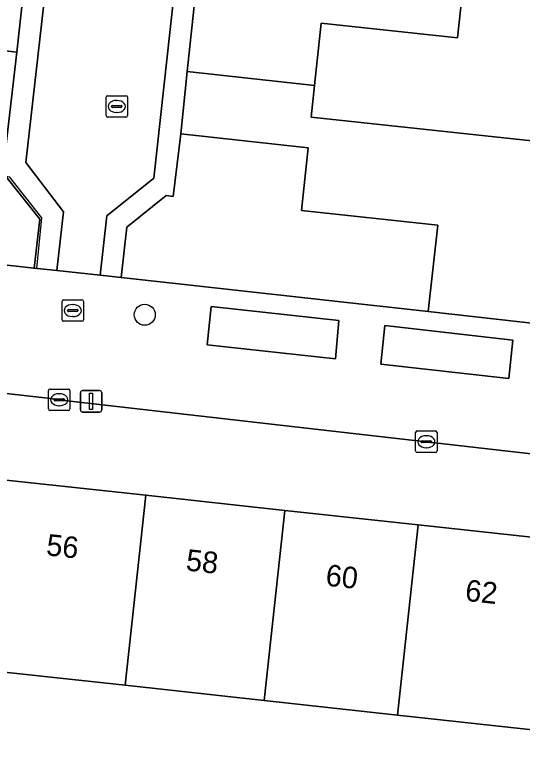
# Model space of a CAD drawing. Extents: x 162026 to 163502, y 387295 to 388169.
# Drawn here: x 162900.96 to 162924.6, y 387507.18 to 387541.79 of the extents above; entities that cross this region are included whole.
import ezdxf

# ---------------------------------------------------------------- set-up
doc = ezdxf.new("R2010")
doc.units = 0
for name, color, linetype in [('IMGEO_Boom', 7, 'Continuous'), ('IMGEO_Erf', 7, 'Continuous'), ('IMGEO_Kolk', 7, 'Continuous'), ('IMGEO_Lichtmast', 7, 'Continuous'), ('IMGEO_Muur', 7, 'Continuous'), ('IMGEO_Pand', 7, 'Continuous'), ('IMGEO_Pand_nummerreeks', 7, 'Continuous'), ('IMGEO_Parkeervlak_open', 7, 'Continuous'), ('IMGEO_Rijbaan_lokaal_open', 7, 'Continuous'), ('IMGEO_Rioolput', 7, 'Continuous'), ('IMGEO_Voetpad_open', 7, 'Continuous')]:
    doc.layers.add(name, color=color, linetype=linetype)

msp = doc.modelspace()

# ---------------------------------------------------------------- linework, layer by layer
at = {"layer": 'IMGEO_Boom'}
msp.add_circle((162907.011, 387527.828), 0.489, dxfattribs=at)
at = {"layer": 'IMGEO_Erf'}
for points in [[(162901.815, 387546.723), (162902.13, 387546.686), (162902.37, 387549.006), (162904.05, 387548.833), (162903.81, 387546.512), (162903.947, 387546.498), (162904.668, 387552.873), (162897.763, 387553.628), (162897.028, 387547.261), (162892.678, 387547.763), (162889.449, 387548.136), (162889.019, 387544.411), (162895.377, 387543.678), (162895.039, 387540.748), (162897.97, 387540.41), (162901.043, 387540.055), (162901.38, 387543.031)], [(162909.293, 387542.059), (162908.985, 387539.15), (162914.922, 387538.498), (162915.236, 387541.403), (162921.588, 387540.717), (162922.008, 387544.605), (162916.296, 387545.248), (162916.633, 387548.319), (162916.466, 387548.368), (162916.876, 387552.409), (162910.495, 387553.117)], [(162908.004, 387533.373), (162906.172, 387531.909), (162905.92, 387529.567), (162920.22, 387527.975), (162920.669, 387532.001), (162914.317, 387532.687), (162914.631, 387535.592), (162908.694, 387536.244), (162908.331, 387533.335)]]:
    msp.add_lwpolyline(points, close=True, dxfattribs=at)
for points in [[(162939.316, 387500), (162937.243, 387513.723), (162936.642, 387518.424), (162936.59, 387518.628), (162936.52, 387518.828), (162936.433, 387519.019), (162936.328, 387519.203), (162936.208, 387519.376), (162936.073, 387519.538), (162935.924, 387519.687), (162935.762, 387519.823), (162935.589, 387519.943), (162935.405, 387520.047), (162935.213, 387520.135), (162935.014, 387520.205), (162934.947, 387520.224), (162902.993, 387523.872), (162902.494, 387523.94), (162876.954, 387526.795)], [(162900.554, 387520.13), (162907.068, 387519.424), (162913.54, 387518.722), (162919.753, 387518.048), (162926.329, 387517.334), (162932.554, 387516.659), (162932.586, 387516.953), (162932.881, 387516.921), (162931.888, 387507.765), (162925.363, 387508.476), (162918.787, 387509.193), (162912.575, 387509.87), (162906.103, 387510.576), (162899.59, 387511.286)]]:
    msp.add_lwpolyline(points, dxfattribs=at)
at = {"layer": 'IMGEO_Kolk'}
for p, q in [((162905.283, 387538.026), (162906.135, 387538.026)), ((162905.208, 387537.1), (162905.208, 387537.952)), ((162905.696, 387537.806), (162905.721, 387537.806)), ((162906.209, 387537.952), (162906.209, 387537.1)), ((162905.467, 387537.52), (162905.467, 387537.532)), ((162905.905, 387537.483), (162905.507, 387537.483)), ((162905.51, 387537.569), (162905.908, 387537.569)), ((162905.951, 387537.532), (162905.951, 387537.52)), ((162906.135, 387537.026), (162905.283, 387537.026)), ((162905.719, 387537.246), (162905.694, 387537.246)), ((162902.524, 387523.444), (162902.524, 387524.296)), ((162902.599, 387524.37), (162903.451, 387524.37)), ((162903.525, 387524.296), (162903.525, 387523.444)), ((162902.783, 387523.864), (162902.783, 387523.876)), ((162903.221, 387523.827), (162902.823, 387523.827)), ((162902.826, 387523.913), (162903.224, 387523.913)), ((162903.012, 387524.15), (162903.037, 387524.15)), ((162903.267, 387523.876), (162903.267, 387523.864)), ((162903.035, 387523.59), (162903.01, 387523.59)), ((162903.451, 387523.37), (162902.599, 387523.37)), ((162919.634, 387521.49), (162919.634, 387522.342)), ((162919.709, 387522.416), (162920.561, 387522.416)), ((162920.122, 387522.196), (162920.147, 387522.196)), ((162920.635, 387522.342), (162920.635, 387521.49)), ((162919.893, 387521.91), (162919.893, 387521.922)), ((162920.331, 387521.873), (162919.933, 387521.873)), ((162919.936, 387521.959), (162920.334, 387521.959)), ((162920.377, 387521.922), (162920.377, 387521.91)), ((162920.561, 387521.416), (162919.709, 387521.416)), ((162920.145, 387521.636), (162920.12, 387521.636))]:
    msp.add_line(p, q, dxfattribs=at)
for points in [[(162905.283, 387538.026), (162906.135, 387538.026)], [(162905.208, 387537.1), (162905.208, 387537.952)], [(162906.209, 387537.952), (162906.209, 387537.1)], [(162906.135, 387537.026), (162905.283, 387537.026)], [(162902.524, 387523.444), (162902.524, 387524.296)], [(162902.599, 387524.37), (162903.451, 387524.37)], [(162903.525, 387524.296), (162903.525, 387523.444)], [(162903.451, 387523.37), (162902.599, 387523.37)], [(162919.634, 387521.49), (162919.634, 387522.342)], [(162919.709, 387522.416), (162920.561, 387522.416)], [(162920.635, 387522.342), (162920.635, 387521.49)], [(162920.561, 387521.416), (162919.709, 387521.416)]]:
    msp.add_lwpolyline(points, dxfattribs=at)
for centre, radius, start, end in [((162905.285, 387537.95), 0.0765, 91.552, 178.448), ((162905.285, 387537.95), 0.0765, 91.552, 178.448), ((162906.133, 387537.95), 0.0765, 1.552, 88.448), ((162906.133, 387537.95), 0.0765, 1.552, 88.448), ((162905.507, 387537.529), 0.0403, 85.8775, 175.7526), ((162905.504, 387537.519), 0.0366, 178.938, 274.7102), ((162905.908, 387537.526), 0.043, 264.8664, 352.4533), ((162905.912, 387537.531), 0.0386, 1.7309, 96.639), ((162905.285, 387537.102), 0.0765, 181.552, 268.448), ((162905.285, 387537.102), 0.0765, 181.552, 268.448), ((162906.133, 387537.102), 0.0765, 271.552, 358.448), ((162906.133, 387537.102), 0.0765, 271.552, 358.448), ((162902.601, 387524.294), 0.0765, 91.552, 178.448), ((162902.601, 387524.294), 0.0765, 91.552, 178.448), ((162903.449, 387524.294), 0.0765, 1.552, 88.448), ((162903.449, 387524.294), 0.0765, 1.552, 88.448), ((162902.823, 387523.873), 0.0403, 85.8775, 175.7526), ((162902.82, 387523.863), 0.0366, 178.938, 274.7102), ((162903.224, 387523.87), 0.043, 264.8664, 352.4533), ((162903.228, 387523.875), 0.0386, 1.7309, 96.639), ((162902.601, 387523.446), 0.0765, 181.552, 268.448), ((162902.601, 387523.446), 0.0765, 181.552, 268.448), ((162903.449, 387523.446), 0.0765, 271.552, 358.448), ((162903.449, 387523.446), 0.0765, 271.552, 358.448), ((162919.711, 387522.34), 0.0765, 91.552, 178.448), ((162919.711, 387522.34), 0.0765, 91.552, 178.448), ((162920.559, 387522.34), 0.0765, 1.552, 88.448), ((162920.559, 387522.34), 0.0765, 1.552, 88.448), ((162919.933, 387521.919), 0.0403, 85.8775, 175.7526), ((162919.93, 387521.909), 0.0366, 178.938, 274.7102), ((162920.334, 387521.916), 0.043, 264.8664, 352.4533), ((162920.338, 387521.921), 0.0386, 1.7309, 96.639), ((162919.711, 387521.492), 0.0765, 181.552, 268.448), ((162919.711, 387521.492), 0.0765, 181.552, 268.448), ((162920.559, 387521.492), 0.0765, 271.552, 358.448), ((162920.559, 387521.492), 0.0765, 271.552, 358.448)]:
    msp.add_arc(centre, radius, start, end, dxfattribs=at)
for centre, major_axis, ratio, start_param, end_param in [((162905.695, 387537.526), (-0.387, 0.002), 0.722429, 4.712389, 7.853982), ((162905.72, 387537.526), (-0.39, 0.002), 0.717154, 1.570796, 4.712389), ((162903.011, 387523.87), (-0.387, 0.002), 0.722429, 4.712389, 7.853982), ((162903.036, 387523.87), (-0.39, 0.002), 0.717154, 1.570796, 4.712389), ((162920.121, 387521.916), (-0.387, 0.002), 0.722429, 4.712389, 7.853982), ((162920.146, 387521.916), (-0.39, 0.002), 0.717154, 1.570796, 4.712389)]:
    msp.add_ellipse(centre, major_axis=major_axis, ratio=ratio, start_param=start_param, end_param=end_param, dxfattribs=at)
at = {"layer": 'IMGEO_Lichtmast'}
for p, q in [((162904.014, 387523.398), (162904.014, 387524.198)), ((162904.014, 387524.198), (162904.014, 387523.398)), ((162904.114, 387524.298), (162904.904, 387524.298)), ((162904.904, 387524.298), (162904.114, 387524.298)), ((162905.004, 387524.198), (162905.004, 387523.398)), ((162905.004, 387523.398), (162905.004, 387524.198)), ((162904.904, 387523.298), (162904.114, 387523.298)), ((162904.114, 387523.298), (162904.904, 387523.298))]:
    msp.add_line(p, q, dxfattribs=at)
msp.add_lwpolyline([(162904.434, 387524.173), (162904.584, 387524.173), (162904.584, 387523.423), (162904.434, 387523.423), (162904.434, 387524.173)], dxfattribs=at)
for centre, start, end in [((162904.114, 387524.198), 90, 180), ((162904.114, 387524.198), 90, 180), ((162904.904, 387524.198), 0, 90), ((162904.904, 387524.198), 360, 90), ((162904.114, 387523.398), 180, 270), ((162904.114, 387523.398), 180, 270), ((162904.904, 387523.398), 270, 0), ((162904.904, 387523.398), 270, 0)]:
    msp.add_arc(centre, 0.1, start, end, dxfattribs=at)
at = {"layer": 'IMGEO_Muur'}
for points in [[(162901.978, 387529.985), (162902.21, 387532.346), (162900.722, 387534.236), (162900.383, 387534.296)], [(162905.92, 387529.567), (162906.172, 387531.909), (162908.004, 387533.373), (162908.331, 387533.335)], [(162887.636, 387531.588), (162901.978, 387529.985)], [(162920.22, 387527.975), (162905.92, 387529.567)]]:
    msp.add_lwpolyline(points, dxfattribs=at)
at = {"layer": 'IMGEO_Pand'}
for points in [[(162928.238, 387535.579), (162928.398, 387537.287), (162929.854, 387537.142), (162930.131, 387539.595), (162930.609, 387543.836), (162923.146, 387544.679), (162922.026, 387544.773), (162922.008, 387544.605), (162921.588, 387540.717), (162915.236, 387541.403), (162914.922, 387538.498), (162914.764, 387537.035)], [(162901.043, 387540.055), (162897.97, 387540.41), (162897.742, 387537.608), (162894.709, 387537.886), (162894.871, 387539.287), (162881.594, 387540.766), (162881.419, 387539.073), (162879.848, 387539.259), (162879.57, 387536.804), (162879.089, 387532.548), (162887.636, 387531.588), (162888.092, 387535.643), (162899.235, 387534.422), (162900.383, 387534.296)], [(162928.767, 387527.023), (162929.234, 387531.304), (162929.502, 387533.768), (162928.08, 387533.895), (162928.238, 387535.579), (162914.764, 387537.035), (162914.922, 387538.498), (162908.985, 387539.15), (162908.694, 387536.244), (162914.631, 387535.592), (162914.317, 387532.687), (162920.669, 387532.001), (162920.22, 387527.975)], [(162900.383, 387534.296), (162899.235, 387534.422), (162898.784, 387530.341), (162901.863, 387530), (162902.116, 387532.286), (162900.614, 387534.179), (162900.548, 387534.263)], [(162907.068, 387519.424), (162900.554, 387520.13), (162899.59, 387511.286), (162906.103, 387510.576)], [(162906.103, 387510.576), (162912.575, 387509.87), (162913.54, 387518.722), (162907.068, 387519.424)], [(162919.753, 387518.048), (162913.54, 387518.722), (162912.575, 387509.87), (162918.787, 387509.193)], [(162918.787, 387509.193), (162925.363, 387508.476), (162926.329, 387517.334), (162919.753, 387518.048)]]:
    msp.add_lwpolyline(points, close=True, dxfattribs=at)
at = {"layer": 'IMGEO_Parkeervlak_open'}
for points in [[(162915.905, 387525.77), (162916.056, 387527.563), (162910.103, 387528.208), (162909.922, 387526.435)], [(162923.979, 387524.866), (162924.165, 387526.649), (162918.203, 387527.326), (162918.01, 387525.531)]]:
    msp.add_lwpolyline(points, close=True, dxfattribs=at)
at = {"layer": 'IMGEO_Rijbaan_lokaal_open'}
msp.add_lwpolyline([(162883.331, 387566.79), (162906.889, 387564.151), (162904.849, 387545.499), (162902.699, 387545.741), (162901.463, 387534.912), (162903.221, 387532.624), (162902.911, 387529.886), (162904.93, 387529.671), (162905.245, 387532.428), (162907.432, 387534.194), (162911.123, 387567.685), (162873.65, 387571.887)], dxfattribs=at)
at = {"layer": 'IMGEO_Rioolput'}
for p, q in [((162903.158, 387527.598), (162903.158, 387528.45)), ((162903.233, 387528.524), (162904.085, 387528.524)), ((162904.159, 387528.45), (162904.159, 387527.598)), ((162903.417, 387528.018), (162903.417, 387528.03)), ((162903.855, 387527.981), (162903.457, 387527.981)), ((162903.46, 387528.067), (162903.858, 387528.067)), ((162903.646, 387528.304), (162903.671, 387528.304)), ((162903.901, 387528.03), (162903.901, 387528.018)), ((162903.669, 387527.744), (162903.644, 387527.744)), ((162904.085, 387527.524), (162903.233, 387527.524))]:
    msp.add_line(p, q, dxfattribs=at)
for points in [[(162903.158, 387527.598), (162903.158, 387528.45)], [(162903.233, 387528.524), (162904.085, 387528.524)], [(162904.159, 387528.45), (162904.159, 387527.598)], [(162904.085, 387527.524), (162903.233, 387527.524)]]:
    msp.add_lwpolyline(points, dxfattribs=at)
for centre, radius, start, end in [((162903.235, 387528.448), 0.0765, 91.552, 178.448), ((162903.235, 387528.448), 0.0765, 91.552, 178.448), ((162904.083, 387528.448), 0.0765, 1.552, 88.448), ((162904.083, 387528.448), 0.0765, 1.552, 88.448), ((162903.457, 387528.027), 0.0403, 85.8775, 175.7526), ((162903.454, 387528.017), 0.0366, 178.938, 274.7102), ((162903.858, 387528.024), 0.043, 264.8664, 352.4533), ((162903.862, 387528.029), 0.0386, 1.7309, 96.639), ((162903.235, 387527.6), 0.0765, 181.552, 268.448), ((162903.235, 387527.6), 0.0765, 181.552, 268.448), ((162904.083, 387527.6), 0.0765, 271.552, 358.448), ((162904.083, 387527.6), 0.0765, 271.552, 358.448)]:
    msp.add_arc(centre, radius, start, end, dxfattribs=at)
for centre, major_axis, ratio, start_param, end_param in [((162903.645, 387528.024), (-0.387, 0.002), 0.722429, 4.712389, 7.853982), ((162903.67, 387528.024), (-0.39, 0.002), 0.717154, 1.570796, 4.712389)]:
    msp.add_ellipse(centre, major_axis=major_axis, ratio=ratio, start_param=start_param, end_param=end_param, dxfattribs=at)
at = {"layer": 'IMGEO_Voetpad_open'}
for points in [[(162873.65, 387571.887), (162911.123, 387567.685), (162907.432, 387534.194), (162905.245, 387532.428), (162904.93, 387529.671), (162905.92, 387529.567), (162906.172, 387531.909), (162908.004, 387533.373), (162908.331, 387533.335), (162908.694, 387536.244), (162908.985, 387539.15), (162909.293, 387542.059), (162910.495, 387553.117), (162910.973, 387557.458), (162911.457, 387561.848), (162911.854, 387565.391), (162912.21, 387568.572), (162907.507, 387569.096), (162904.555, 387569.418), (162900.706, 387569.856)], [(162928.767, 387527.023), (162920.22, 387527.975), (162905.92, 387529.567), (162904.93, 387529.671), (162902.911, 387529.886), (162901.863, 387530), (162898.784, 387530.341)], [(162876.954, 387526.795), (162902.494, 387523.94), (162902.993, 387523.872), (162934.947, 387520.224)]]:
    msp.add_lwpolyline(points, dxfattribs=at)
for points in [[(162883.331, 387566.79), (162883.243, 387565.795), (162905.801, 387563.265), (162905.576, 387561.266), (162905.46, 387560.194), (162904.668, 387552.873), (162903.947, 387546.498), (162903.81, 387546.512), (162902.13, 387546.686), (162901.815, 387546.723), (162901.38, 387543.031), (162901.043, 387540.055), (162900.383, 387534.296), (162900.548, 387534.263), (162900.614, 387534.179), (162902.116, 387532.286), (162901.863, 387530), (162902.911, 387529.886), (162903.221, 387532.624), (162901.463, 387534.912), (162902.699, 387545.741), (162904.849, 387545.499), (162906.889, 387564.151)], [(162910.103, 387528.208), (162916.056, 387527.563), (162915.905, 387525.77), (162909.922, 387526.435)], [(162918.203, 387527.326), (162924.165, 387526.649), (162923.979, 387524.866), (162918.01, 387525.531)]]:
    msp.add_lwpolyline(points, close=True, dxfattribs=at)

# ---------------------------------------------------------------- texts
at = {"layer": 'IMGEO_Pand_nummerreeks'}
for s, p in [('56', (162902.39, 387516.633)), ('58', (162908.9, 387515.926)), ('60', (162915.408, 387515.22)), ('62', (162921.91, 387514.515))]:
    msp.add_text(s, height=1, rotation=353.8088, dxfattribs=at).set_placement(p)

doc.saveas('drawing.dxf')
